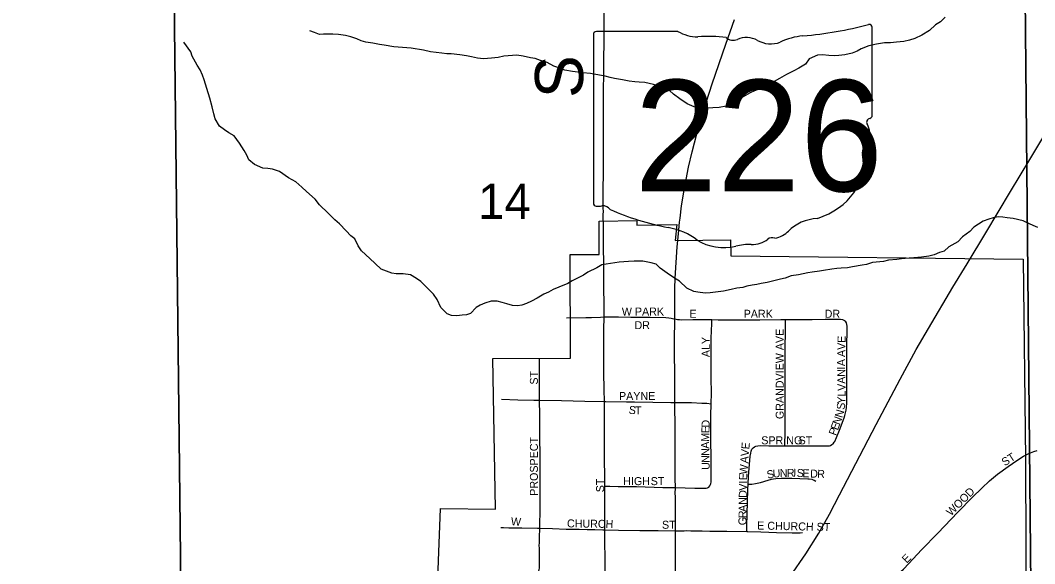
# Model space of a CAD drawing. Extents: x 1985906 to 2360102, y 891258 to 1222054.
# Drawn here: x 2096912 to 2103250, y 978283 to 981681 of the extents above; entities that cross this region are included whole.
import ezdxf

# ---------------------------------------------------------------- set-up
doc = ezdxf.new("R2010")
doc.units = 0
for name, color, linetype in [('GM_X_City_Street', 7, 'Continuous'), ('GM_X_City_Street_Text', 7, 'Continuous'), ('GM_X_Corporation', 7, 'Continuous'), ('GM_X_County_Road', 7, 'Continuous'), ('GM_X_County_Road_Text', 7, 'Continuous'), ('GM_X_Minor_River', 7, 'Continuous'), ('GM_X_Rail_Line', 7, 'Continuous'), ('GM_X_Section', 7, 'Continuous'), ('GM_X_Section_Text', 7, 'Continuous'), ('GM_X_State_Location', 7, 'Continuous'), ('GM_X_State_Route', 7, 'Continuous'), ('GM_X_State_Shield', 7, 'Continuous')]:
    doc.layers.add(name, color=color, linetype=linetype)

msp = doc.modelspace()

# ---------------------------------------------------------------- linework, layer by layer
at = {"layer": 'GM_X_City_Street'}
for points in [[(2100557.7, 980112), (2100557.5, 980186.5), (2100557.1, 980235.3), (2100557, 980251.2), (2100556.7, 980260.2)], [(2100559.2, 979826.3), (2100559.3, 979892.2), (2100557.9, 980022.9), (2100557.7, 980112)], [(2100325.2, 979821.1), (2100444.8, 979822.4), (2100482.1, 979823.1), (2100537.4, 979824.5), (2100559.2, 979826.3)], [(2100561.3, 979297.9), (2100560, 979373.2), (2100558.3, 979477.7), (2100558.1, 979574.4), (2100558.4, 979681.1), (2100559.1, 979745.5), (2100559.2, 979826.3)], [(2100559.2, 979826.3), (2100571.6, 979826.7), (2100595.8, 979827.5), (2100649.7, 979826.7), (2100726.1, 979824.9), (2100804.2, 979824.5), (2100847.6, 979824.3), (2100946.2, 979822.6), (2100963.9, 979820.6), (2100978.2, 979819), (2100986.9, 979817.3), (2100994.8, 979815.3), (2101001.3, 979813.8)], [(2101001.3, 979813.8), (2101019, 979810.5), (2101031.7, 979809.7), (2101044.4, 979808.9), (2101114.5, 979809.4), (2101159.1, 979809.4), (2101203.7, 979809.4), (2101233.3, 979809.2)], [(2101228.2, 979283), (2101229.8, 979349), (2101228.7, 979445.5), (2101228.7, 979493.2), (2101228.6, 979522.5), (2101228.5, 979545.1), (2101228, 979604.3), (2101228.3, 979664.8), (2101229.1, 979696.6), (2101229.9, 979735), (2101232.4, 979788.8), (2101233.3, 979809.2)], [(2101233.3, 979809.2), (2101272.1, 979808.9), (2101330, 979808.5), (2101391.6, 979808.3), (2101455.9, 979808.1), (2101533.7, 979808.4), (2101664.1, 979809.5), (2101692.9, 979809.5)], [(2101688.5, 979020.6), (2101689, 979035.3), (2101689.9, 979056.2), (2101690.5, 979074.4), (2101691.3, 979103.9), (2101691.5, 979119.6), (2101692, 979161.5), (2101690.6, 979292.9), (2101691, 979473.5), (2101690.8, 979637.8), (2101691.5, 979669.4), (2101692.2, 979699.9), (2101692.6, 979731.4), (2101692.8, 979780.4), (2101692.9, 979809.5)], [(2101692.9, 979809.5), (2101761.7, 979809.5), (2101859.1, 979810.2), (2101940.4, 979811.6), (2102021.7, 979813), (2102035.9, 979813), (2102049, 979810.5), (2102062.1, 979804.7), (2102068.6, 979798.9)], [(2101990, 979033.6), (2101996.8, 979042.1), (2102000.4, 979048.2), (2102011.4, 979072.2), (2102029.9, 979118), (2102059, 979195.2), (2102064.1, 979210.8), (2102071.7, 979242.8), (2102074.1, 979259), (2102076.2, 979291.7), (2102076.5, 979340.9), (2102076.6, 979377), (2102076.7, 979422.4), (2102076.3, 979554.1), (2102076.3, 979652.9), (2102077.5, 979735.3), (2102077.5, 979768.3), (2102076.7, 979778.2), (2102074.4, 979789.6), (2102068.6, 979798.9)], [(2100157.2, 979305.9), (2100156.5, 979407.9), (2100155.6, 979520.1), (2100155.2, 979564.3)], [(2099919, 979311.1), (2100020, 979308.8), (2100120.7, 979306.6), (2100157.2, 979305.9)], [(2100157.2, 979305.9), (2100293.8, 979303.9), (2100440.2, 979299.9), (2100561.3, 979297.9)], [(2100157.9, 978505.5), (2100159.3, 978544), (2100159.5, 978595.4), (2100159.9, 978661.4), (2100160.4, 978751.7), (2100160.8, 978827.2), (2100161.1, 978887.1), (2100160.6, 978950.5), (2100160.3, 978989.6), (2100158.9, 979045.2), (2100158.3, 979097.2), (2100157.6, 979162.9), (2100157.9, 979211.7), (2100157.2, 979305.9)], [(2100561.3, 979297.9), (2100570.4, 979297.8), (2100700.4, 979295.6), (2100749, 979294.9), (2100864.8, 979293.4), (2100976.9, 979292), (2101001.7, 979291)], [(2100563.9, 978767.6), (2100563.5, 978823.6), (2100562.4, 978938.1), (2100562.7, 979134.4), (2100561.3, 979297.9)], [(2101001.7, 979291), (2101106.9, 979290.4), (2101169.4, 979287.9), (2101202.1, 979285.9), (2101228.2, 979283)], [(2101221, 978770.3), (2101225.5, 978778.6), (2101227.3, 978785.1), (2101228.5, 978793.9), (2101228.7, 978835.1), (2101228.6, 978916.5), (2101228.4, 978940.9), (2101228.1, 978964.7), (2101226.2, 979036.8), (2101225.9, 979058.2), (2101225.7, 979078.4), (2101226.2, 979143.1), (2101226.8, 979210.6), (2101228.2, 979283)], [(2101491, 979008.4), (2101498.8, 979013.3), (2101508.7, 979017.9), (2101520, 979020.1), (2101536.1, 979021.2), (2101590, 979021), (2101688.5, 979020.6)], [(2101688.5, 979020.6), (2101815.1, 979020.5), (2101913.5, 979019.4), (2101948.7, 979019.3), (2101958.7, 979019.9), (2101967.5, 979020.8), (2101973.6, 979022.8), (2101982.4, 979028), (2101990, 979033.6)], [(2101459.9, 978780.1), (2101463, 978828.6), (2101473.1, 978955.6), (2101475.7, 978974.2), (2101479, 978987.6), (2101483.8, 978999.1), (2101491, 979008.4)], [(2102398.4, 978221.8), (2102429.9, 978248.7), (2102464.7, 978285.3), (2102542.6, 978369.4), (2102645.8, 978474.4), (2102769.6, 978604.8), (2102860.5, 978699.1), (2102919.1, 978756.4), (2102967.8, 978800.4), (2103018.3, 978842.3), (2103083.7, 978891.9), (2103137.9, 978928.9), (2103179.9, 978954.7), (2103212.8, 978971.6)], [(2100563.9, 978767.6), (2100595.1, 978767.2), (2100648.2, 978766.5), (2100761.8, 978765), (2100926.6, 978760.2), (2100976.1, 978759.2), (2101004.9, 978758.6)], [(2100565, 978495.3), (2100564.7, 978546.7), (2100564.8, 978660.6), (2100563.9, 978767.6)], [(2101004.9, 978758.6), (2101127.7, 978755.7), (2101181.8, 978754.4), (2101197.3, 978755.2), (2101206.6, 978757.4), (2101213.2, 978761.9), (2101221, 978770.3)], [(2101451.4, 978485.1), (2101451.8, 978503.3), (2101452.1, 978520.5), (2101455.2, 978668.5), (2101458, 978749.9), (2101459.9, 978780.1)], [(2101459.9, 978780.1), (2101483.1, 978781), (2101505.7, 978784), (2101537.4, 978790.4), (2101584.3, 978805.5), (2101606.1, 978810.9), (2101618.6, 978813.2), (2101633.3, 978816.1), (2101666.8, 978818.1), (2101733.4, 978818.7), (2101833.2, 978814.7), (2101840.9, 978814), (2101857.2, 978810.8), (2101866.1, 978808), (2101873.3, 978805.2), (2101882, 978800)], [(2099914.8, 978509.6), (2099931.2, 978509.2), (2099964.1, 978508.2), (2100046.3, 978507.1), (2100144.1, 978506), (2100157.9, 978505.5)], [(2100152.4, 978236), (2100154.2, 978245.9), (2100155.3, 978255), (2100156, 978267.1), (2100156.7, 978301), (2100156.1, 978333.2), (2100155.2, 978381), (2100154.8, 978397.2), (2100155.7, 978413.6), (2100155.7, 978446), (2100157.9, 978505.5)], [(2100157.9, 978505.5), (2100237.4, 978502.6), (2100323.8, 978499.4), (2100388.2, 978498.8), (2100404.5, 978498.6), (2100453.6, 978497.7), (2100502.8, 978496.4), (2100551.9, 978495.5), (2100565, 978495.3)], [(2100565, 978495.3), (2100650.6, 978493.8), (2100782.2, 978491.7), (2100897, 978491.4), (2101006.4, 978489.2)], [(2100567.2, 978218.8), (2100567.2, 978253.5), (2100565.1, 978481.5), (2100565, 978495.3)], [(2101006.4, 978489.2), (2101030.9, 978489.5), (2101060.2, 978489.6), (2101076.5, 978489.7), (2101101.3, 978489.1), (2101171.6, 978487.8), (2101220.2, 978487.3), (2101326.2, 978486.2), (2101451.4, 978485.1)], [(2101451.4, 978485.1), (2101457.4, 978485.1), (2101539.4, 978481.6), (2101588.6, 978479.7), (2101637.8, 978478.1), (2101735.7, 978476.9), (2101768.2, 978476.9), (2101784.3, 978476.9), (2101800.3, 978477.4)]]:
    msp.add_lwpolyline(points, dxfattribs=at)
at = {"layer": 'GM_X_Corporation'}
msp.add_lwpolyline([(2099513, 977974.5), (2099538.1, 978627.5), (2099881.8, 978623.8), (2099864.8, 979566.9), (2100350.4, 979568), (2100347.6, 980216.8), (2100529.6, 980216.8), (2100528.7, 980425.8), (2100764.1, 980428.8), (2100764.5, 980400.4), (2101014.4, 980403.6), (2101003.1, 980304.9), (2101350.1, 980308.1), (2101351, 980208.1), (2103178.5, 980186.9), (2103191.6, 978936.1), (2103201.7, 976707)], dxfattribs=at)
at = {"layer": 'GM_X_County_Road'}
for points in [[(2100555.1, 980483.1), (2100554.5, 980508.3), (2100554.4, 980544.6), (2100554.3, 980615.7), (2100555.1, 980732.9), (2100555.7, 980819.8), (2100555.5, 980950), (2100555.3, 981097.5), (2100556.7, 981228.6), (2100558, 981359.8), (2100559, 981441.8), (2100560, 981540), (2100560.1, 981638.1), (2100559.5, 981703.6), (2100556.9, 981884), (2100551.7, 982113.5), (2100549.4, 982228.2), (2100546.5, 982408.3), (2100544.2, 982539.2), (2100543.3, 982637.6), (2100543.1, 982752.4), (2100541.8, 982933.4)], [(2100556.2, 980323.9), (2100556.2, 980324.8), (2100556, 980337), (2100555.7, 980360.4), (2100555.3, 980409.1), (2100555, 980447), (2100554.8, 980469.8), (2100555.1, 980483.1)], [(2100556.7, 980260.2), (2100556.3, 980306.1), (2100556.2, 980323.9)], [(2103212.8, 978971.6), (2103224.4, 978976.8), (2103244.7, 978984.2), (2103265.8, 978990.3)]]:
    msp.add_lwpolyline(points, dxfattribs=at)
at = {"layer": 'GM_X_Minor_River'}
for points in [[(2102691.5, 981699.9), (2102661.4, 981671.8), (2102631.2, 981651.8), (2102593, 981617.6), (2102544.7, 981587.5), (2102500.4, 981567.5), (2102468.2, 981557.5), (2102431.9, 981547.5), (2102387.6, 981543.5), (2102349.3, 981539.5), (2102311.1, 981539.5), (2102260.7, 981531.5), (2102214.4, 981521.5), (2102166.1, 981503.4), (2102139.9, 981487.4), (2102109.7, 981475.4), (2102063.4, 981465.3), (2102027.1, 981461.4), (2102000.9, 981459.4), (2101964.7, 981461.4), (2101924.3, 981465.4), (2101892.1, 981463.4), (2101841.8, 981439.4), (2101817.7, 981407.3), (2101777.4, 981381.2), (2101745.2, 981365.1), (2101698.9, 981343.1), (2101656.7, 981317), (2101608.4, 981290.9), (2101566.1, 981264.8), (2101499.7, 981240.8), (2101471.5, 981226.8), (2101429.3, 981202.7), (2101391, 981176.6), (2101364.9, 981158.6), (2101322.6, 981144.5), (2101278.3, 981136.5), (2101240, 981134.5), (2101209.8, 981132.5)], [(2101209.8, 981132.5), (2101157.4, 981130.6), (2101123.1, 981140.6), (2101078.8, 981158.7), (2101032.3, 981190.9), (2100994, 981219), (2100967.7, 981241.1), (2100937.5, 981255.2), (2100868.9, 981279.3), (2100840.7, 981285.3), (2100814.5, 981291.4), (2100778.2, 981293.4), (2100752, 981295.4), (2100715.7, 981299.5), (2100675.4, 981309.5), (2100625, 981317.6), (2100596.8, 981323.6), (2100566.6, 981331.7), (2100530.3, 981337.7), (2100475.8, 981347.8), (2100427.5, 981351.8), (2100363, 981359.9), (2100314.6, 981370), (2100276.3, 981384), (2100246, 981394.1), (2100203.7, 981416.2), (2100163.3, 981430.3), (2100129.1, 981442.3), (2100100.8, 981446.4), (2100054.5, 981456.4), (2100014.2, 981462.5), (2099933.6, 981456.5), (2099897.3, 981448.5), (2099857, 981444.5), (2099806.7, 981440.5), (2099768.4, 981444.5), (2099732.1, 981452.6), (2099699.8, 981458.7), (2099657.5, 981464.7), (2099605.1, 981470.8), (2099576.9, 981470.8), (2099546.6, 981474.8), (2099476.1, 981484.9), (2099431.7, 981494.9), (2099355.1, 981507), (2099300.7, 981511.1), (2099246.3, 981515.1), (2099185.8, 981525.2), (2099157.6, 981529.2), (2099115.3, 981537.3), (2099070.9, 981545.3), (2099042.7, 981553.4), (2099014.5, 981565.4), (2098978.2, 981577.5), (2098943.9, 981585.6), (2098899.6, 981591.6), (2098865.3, 981593.6), (2098806.9, 981593.7), (2098780.7, 981591.7), (2098750.4, 981605.8), (2098722.2, 981615.8)], [(2098672, 980638.1), (2098633.7, 980670.2), (2098587.3, 980696.3), (2098532.8, 980736.5), (2098488.4, 980750.6), (2098458.2, 980754.6), (2098428, 980756.7), (2098375.5, 980778.8), (2098339.2, 980808.9), (2098327, 980837), (2098310.8, 980867.2), (2098282.5, 980913.3), (2098248.2, 980959.5), (2098215.9, 980977.6), (2098187.6, 980995.7), (2098157.3, 981019.8), (2098129, 981064), (2098120.9, 981096.1), (2098110.7, 981140.3), (2098096.5, 981194.5), (2098078.2, 981254.8), (2098062, 981309), (2098049.8, 981337.1), (2098035.6, 981371.2), (2098017.4, 981401.4), (2097987.1, 981457.6), (2097976.9, 981483.7), (2097934.5, 981544)], [(2102465.3, 980194.2), (2102416.9, 980190.2), (2102388.7, 980186.2), (2102336.3, 980180.2), (2102306.1, 980172.2), (2102237.6, 980166.2), (2102199.4, 980154.2), (2102173.2, 980150.2), (2102112.8, 980140.2), (2102080.5, 980134.2), (2102040.2, 980130.2), (2102014.1, 980128.2), (2101981.8, 980124.2), (2101931.5, 980116.2), (2101905.3, 980112.2), (2101858.9, 980106.2), (2101832.8, 980102.2), (2101774.4, 980090.2), (2101728, 980082.2), (2101691.8, 980068.2), (2101661.6, 980062.2), (2101619.3, 980052.2), (2101579, 980042.1), (2101540.7, 980036.1), (2101514.6, 980028.1), (2101484.3, 980024.1), (2101452.1, 980018.1), (2101425.9, 980010.1), (2101389.7, 980006.1), (2101353.4, 979998.1), (2101305.1, 979988.1), (2101256.8, 979980.1), (2101222.5, 979976.1), (2101192.3, 979974.1), (2101145.9, 979980.1), (2101119.7, 979986.2), (2101077.4, 980006.3), (2101030.9, 980050.5), (2101000.6, 980068.6), (2100954.2, 980100.7), (2100909.8, 980130.8), (2100885.6, 980157), (2100853.3, 980165), (2100800.9, 980175.1), (2100748.5, 980175.1), (2100712.3, 980173.1), (2100653.8, 980169.2), (2100545.1, 980151.1), (2100514.9, 980133.1), (2100458.5, 980107), (2100430.4, 980086.9), (2100359.9, 980052.9), (2100333.8, 980034.8), (2100277.4, 980012.8), (2100241.2, 979998.7), (2100213, 979980.7), (2100182.8, 979968.6), (2100142.6, 979942.6), (2100106.3, 979924.5), (2100074.1, 979910.5), (2100045.9, 979900.4), (2100019.7, 979896.5), (2099987.5, 979898.5), (2099951.2, 979908.5), (2099923, 979916.6), (2099890.7, 979924.6), (2099854.5, 979924.7), (2099814.2, 979912.6), (2099786, 979900.6), (2099759.8, 979884.6), (2099725.7, 979848.4), (2099699.5, 979838.4), (2099673.3, 979836.4), (2099639.1, 979832.4), (2099606.8, 979834.4), (2099578.6, 979846.5), (2099540.2, 979884.7), (2099515.9, 979934.9), (2099493.7, 979969), (2099467.4, 979995.2), (2099414.9, 980047.4), (2099388.7, 980067.5), (2099350.3, 980089.6), (2099304, 980095.6), (2099261.7, 980095.7), (2099233.4, 980099.7), (2099166.9, 980125.8), (2099128.5, 980160), (2099096.2, 980192.1), (2099043.7, 980240.3), (2099023.5, 980270.5), (2099003.2, 980314.6), (2098977, 980332.7), (2098948.7, 980364.9), (2098906.3, 980409.1), (2098878, 980433.2), (2098835.6, 980475.3), (2098781.1, 980527.6), (2098754.8, 980561.7), (2098700.3, 980609.9), (2098672, 980638.1)], [(2103268.8, 980384.5), (2103206.3, 980412.7), (2103178, 980426.7), (2103115.5, 980440.8), (2103077.2, 980446.9), (2103051, 980450.9), (2103022.8, 980452.9), (2102990.6, 980444.9), (2102964.4, 980436.9), (2102928.2, 980424.9), (2102869.8, 980386.7), (2102845.7, 980360.7), (2102799.4, 980326.5), (2102769.3, 980296.4), (2102712.9, 980264.3), (2102684.8, 980238.3), (2102654.6, 980228.2), (2102622.4, 980214.2), (2102588.1, 980206.2), (2102543.8, 980200.2), (2102495.5, 980196.2), (2102465.3, 980194.2)]]:
    msp.add_lwpolyline(points, dxfattribs=at)
at = {"layer": 'GM_X_Rail_Line'}
msp.add_lwpolyline([(2101721.4, 978202.8), (2101820.8, 978343.9), (2101902, 978474), (2101968.5, 978593.3), (2102031.4, 978713.1), (2102259.5, 979152.5), (2102409.3, 979437.6), (2102508.8, 979621.8), (2102586.3, 979754.2), (2102739.1, 980011.5), (2102828.3, 980159.2), (2102943.8, 980352.2), (2103098.8, 980611), (2103219.4, 980810.6), (2103414.6, 981137.4)], dxfattribs=at)
at = {"layer": 'GM_X_Section'}
for points in [[(2092461, 982961.6), (2097862, 982925.8), (2097921.9, 977593.4), (2092504.9, 977615.1)], [(2108465.2, 982960.5), (2108525, 977560.1), (2108525.2, 977542.1), (2103231.2, 977499.1), (2103181, 982909.6), (2105650.4, 982881.5)], [(2097862, 982925.8), (2103181, 982909.6), (2103231.2, 977499.1), (2097921.9, 977593.4)]]:
    msp.add_lwpolyline(points, close=True, dxfattribs=at)
at = {"layer": 'GM_X_State_Route'}
for points in [[(2101181.1, 981114.3), (2101235.5, 981283.6), (2101321.1, 981531.8), (2101375.1, 981686.6)], [(2101034.5, 980444.7), (2101043.6, 980521.7), (2101059.5, 980618.7), (2101087.8, 980763.5), (2101109.5, 980859.4), (2101138.3, 980970.4), (2101175.3, 981096.2), (2101181.1, 981114.3)], [(2101024.2, 980345.1), (2101031.3, 980418.7), (2101034.5, 980444.7)], [(2101000.1, 979623.7), (2100999.8, 979641.3), (2101000.7, 979715.6), (2101001.3, 979772.5), (2101001.3, 979813.8), (2101001.4, 979856.3), (2101001.8, 979916.1), (2101001.8, 979968.2), (2101002.4, 980003.8), (2101004.4, 980068.1), (2101015.4, 980264.9), (2101024.2, 980345.1)], [(2101001.6, 979359.6), (2101001.6, 979391.7), (2101001.6, 979427.7), (2101001.4, 979460.5), (2101001.1, 979493.4), (2101000.7, 979575.5), (2101000.1, 979623.7)], [(2101006.6, 978212), (2101006, 978314.3), (2101006.2, 978386.3), (2101006.4, 978489.2), (2101005.9, 978530.4), (2101004.9, 978619), (2101004.9, 978648.5), (2101004.9, 978683.2), (2101004.9, 978704.5), (2101004.3, 978719.8), (2101004.9, 978758.6), (2101005.1, 978772.9), (2101004.7, 978803.9), (2101004.2, 978837.7), (2101003.9, 978890.7), (2101003.5, 978968), (2101003.1, 979041.8), (2101003.3, 979080.9), (2101003.6, 979132.1), (2101003, 979179), (2101002.3, 979235.4), (2101001.7, 979291), (2101001.6, 979352.6), (2101001.6, 979359.6)]]:
    msp.add_lwpolyline(points, dxfattribs=at)
at = {"layer": 'GM_X_State_Shield'}
for p, q in [((2102234.4, 981085.4), (2102234.4, 981638.2)), ((2100494.2, 981593.8), (2100494.2, 980537.2)), ((2101021, 981612), (2100511.4, 981612)), ((2102234.3, 981085.6), (2102234.4, 981085.4))]:
    msp.add_line(p, q, dxfattribs=at)
for centre, major_axis, start_param, end_param in [((2101614.5, 983052.5), (1845.5, 0), 4.814394, 5.042369), ((2102215.1, 981640.5), (19.4, 0), 6.141152, 7.989035), ((2100514.2, 981596.1), (20.2, 0), 1.712693, 3.28349), ((2101142.4, 981734.7), (195.5, 0), 4.042523, 4.731795), ((2101207.2, 981018.8), (702, 0), 1.404758, 1.657858), ((2101366.6, 981601.5), (56.4, 0), 3.836095, 5.185415), ((2101449.4, 981479.4), (117.3, 0), 0.950623, 2.079405), ((2101600.8, 981646.9), (141.1, 0), 4.081561, 5.145723), ((2101849.9, 981289.3), (371.3, 0), 1.699011, 2.107814), ((2102230, 981044.9), (30, 0), 1.883978, 3.671073), ((2102213.8, 981083.3), (20.7, 0), 5.05454, 6.418171), ((2102039.2, 980975), (180, 0), 5.934695, 6.695948), ((2102303.8, 980854.1), (130.9, 0), 2.387724, 3.262537), ((2101717.9, 980783.8), (461.6, 0), 5.101752, 6.440018), ((2100514.3, 980534.9), (20.3, 0), 3.00124, 4.508301), ((2100517.4, 980643), (155.2, 0), 4.665946, 4.897461), ((2100549.2, 980476.2), (56, 0), 0.519207, 1.627899), ((2101255.8, 981425.6), (1332.7, 0), 4.195997, 4.488961), ((2101912.6, 980240.5), (252.8, 0), 1.647645, 2.488434), ((2100858.5, 980062.5), (417, 0), 0.823519, 1.323587), ((2101592.3, 980434.8), (149.1, 0), 4.937069, 5.64225), ((2101309.4, 980471), (264.6, 0), 4.026481, 4.996735), ((2101481.7, 980391.8), (141, 0), 4.691044, 5.507374), ((2101609.2, 980289.5), (39.7, 0), 1.147584, 2.315152), ((2101462.3, 980105.6), (217.4, 0), 1.495662, 1.94098)]:
    msp.add_ellipse(centre, major_axis=major_axis, ratio=0.8, start_param=start_param, end_param=end_param, dxfattribs=at)

# ---------------------------------------------------------------- texts
at = {"layer": 'GM_X_City_Street_Text'}
for s, rotation, p in [('W PARK', 0.00001, (2100670.6, 979834.8)), ('E', 0.00001, (2101093, 979821)), ('PARK', 0.00001, (2101431.8, 979821)), ('DR', 0.00001, (2101937.8, 979821)), ('DR', 0.00001, (2100749.8, 979749.7)), ('GRANDVIEW AVE', 90, (2101682, 979187.4)), ('ALY', 90, (2101219.9, 979574.6)), ('V', 88.3606, (2102066.6, 979619)), ('E', 88.36167, (2102067.9, 979663)), ('A', 88.42615, (2102065.4, 979575)), ('A', 90.38248, (2102065.5, 979518.3)), ('ST', 90, (2100146.4, 979403)), ('I', 91.15845, (2102066, 979496.5)), ('N', 91.16937, (2102066.9, 979452.5)), ('A', 91.16454, (2102067.8, 979408.5)), ('V', 91.11957, (2102068.6, 979364.5)), ('PAYNE', 0.00001, (2100653, 979306.8)), ('L', 89.04037, (2102068, 979327.3)), ('S', 352.79535, (2100711.3, 979221.8)), ('S', 84.27379, (2102062.1, 979243.8)), ('Y', 87.12737, (2102065.8, 979281.5)), ('T', 359.18544, (2100752.3, 979216.9)), ('N', 74.16357, (2102048.2, 979192)), ('D', 88.26197, (2101218.4, 979133.5)), ('E', 70.12528, (2102020.1, 979113.9)), ('N', 70.13079, (2102032.1, 979147)), ('M', 88.54263, (2101216, 979045.6)), ('E', 88.2647, (2101217.4, 979098.3)), ('SPRING', 0.00001, (2101541.8, 979029.6)), ('ST', 0.00001, (2101775, 979029.6)), ('P', 70.12193, (2102008.2, 979080.8)), ('PROSPECT', 90, (2100146.4, 978707.8)), ('A', 90.65566, (2101216.5, 979002.1)), ('E', 85.3418, (2101467, 978996.9)), ('N', 91.47553, (2101217.7, 978958.3)), ('N', 91.48583, (2101218.8, 978914.3)), ('A', 85.3419, (2101459.9, 978909.2)), ('V', 85.32802, (2101463.4, 978953)), ('ST', 32.73287, (2103063.2, 978891.5)), ('U', 91.47553, (2101219.9, 978870.3)), ('W', 85.54003, (2101454.3, 978839)), ('E', 87.60893, (2101452.9, 978804.3)), ('S', 13.1185, (2101582.5, 978813.5)), ('U', 4.18917, (2101614.8, 978821.2)), ('N', 2.04385, (2101658.2, 978824.4)), ('R', 0.91073, (2101701.9, 978825.9)), ('I', 358.47015, (2101740.9, 978826.6)), ('S', 357.62259, (2101762.7, 978826)), ('E', 357.51282, (2101797.9, 978824.5)), ('D', 357.51582, (2101846.2, 978822.4)), ('R', 357.50992, (2101890.2, 978820.5)), ('ST', 90, (2100560, 978729.8)), ('HIGH', 0.00001, (2100679.4, 978774.4)), ('ST', 0.00001, (2100851, 978774.4)), ('V', 89.14751, (2101451.9, 978738.7)), ('I', 89.14978, (2101452.6, 978782.7)), ('D', 89.15947, (2101451.3, 978694.7)), ('WOOD', 45, (2102727.5, 978578)), ('A', 89.15947, (2101450, 978606.7)), ('N', 89.14751, (2101450.6, 978650.7)), ('W', 355.60387, (2099976.1, 978523.6)), ('R', 89.15082, (2101449.4, 978567.1)), ('CHURCH', 359.16899, (2100327.6, 978510.4)), ('ST', 0.00001, (2100921.4, 978501.6)), ('G', 89.14751, (2101448.7, 978523.1)), ('E CHURCH ST', 358.73932, (2101515.8, 978497.2)), ('E', 45, (2102450.3, 978283.2))]:
    msp.add_text(s, height=50, rotation=rotation, dxfattribs=at).set_placement(p)
at = {"layer": 'GM_X_County_Road_Text'}
msp.add_text('S', height=300, rotation=90.59251, dxfattribs=at).set_placement((2100429.7, 981196))
at = {"layer": 'GM_X_Section_Text'}
msp.add_text('14', height=221, rotation=0.00001, dxfattribs=at).set_placement((2099773, 980439))
at = {"layer": 'GM_X_State_Location'}
for s in ['s', 'r']:
    msp.add_text(s, height=1, dxfattribs=at).set_placement((2101344.8, 980995.2))
msp.add_text('226', height=1, rotation=0.00001, dxfattribs=at).set_placement((2100991.8, 980922.5))
at = {"layer": 'GM_X_State_Shield'}
msp.add_text('226', height=696.1, dxfattribs=at).set_placement((2100749.4, 980611.7))

doc.saveas('drawing.dxf')
